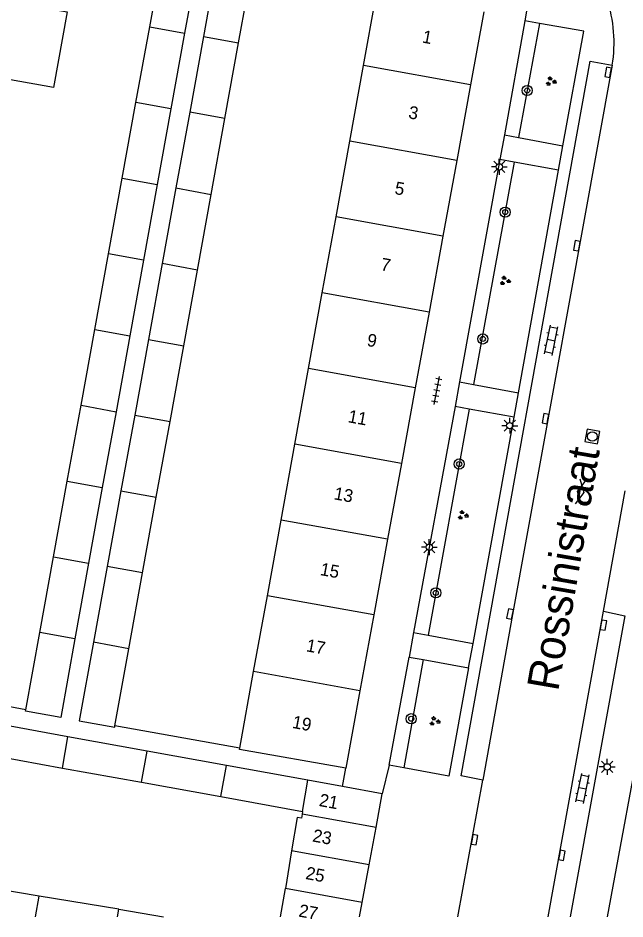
# Model space of a CAD drawing. Extents: x 133000 to 136000, y 400500 to 403500.
# Drawn here: x 133575 to 133622.8, y 400499.8 to 400570.8 of the extents above; entities that cross this region are included whole.
import ezdxf

# ---------------------------------------------------------------- set-up
doc = ezdxf.new("R2010")
doc.units = 0
for name, color, linetype in [('gg-afsc-muur', 7, 'Continuous'), ('gg-anno-huisnummerreeks BGT', 7, 'Continuous'), ('gg-anno-openbare ruimte label', 7, 'Continuous'), ('gg-bbg-bijgebouw', 7, 'Continuous'), ('gg-bbg-gedigitaliseerde bebouwing', 7, 'Continuous'), ('gg-bbg-gedigitaliseerde bijgebouw', 7, 'Continuous'), ('gg-bbg-hoofdgebouw', 7, 'Continuous'), ('gg-bbg-tussenscheiding', 7, 'Continuous'), ('gg-knt-verharding', 7, 'Continuous'), ('gt-grn-groengrens', 7, 'Continuous'), ('gt-grn-weggrens', 7, 'Continuous'), ('gt-symb-boom', 7, 'Continuous'), ('gt-symb-gesloten verharding', 7, 'Continuous'), ('gt-symb-groenvak', 7, 'Continuous'), ('gt-symb-klinker verharding', 7, 'Continuous'), ('gt-symb-kolk', 7, 'Continuous'), ('gt-symb-lichtmast', 7, 'Continuous'), ('gt-symb-rioolschacht', 7, 'Continuous'), ('gt-symb-tegel verharding', 7, 'Continuous')]:
    doc.layers.add(name, color=color, linetype=linetype)

# ---------------------------------------------------------------- blocks, each defined once
blk = doc.blocks.new('gt0-KOLK')
at = {"layer": 'gt-symb-kolk'}
blk.add_lwpolyline([(0, 0), (0.375, 0), (0.375, 0.4), (-0.375, 0.4), (-0.375, 0), (0, 0)], dxfattribs=at)
blk = doc.blocks.new('gt0-KL1')
at = {"layer": 'gt-symb-klinker verharding'}
for p, q in [((-1.15, 0.3), (1.15, 0.3)), ((-1, -0.3), (-1, 0.3)), ((-0.5, 0.3), (-0.5, 0.45)), ((0, -0.3), (0, 0.3)), ((0.5, 0.3), (0.5, 0.45)), ((1, -0.3), (1, 0.3)), ((-1.15, -0.3), (1.15, -0.3)), ((-0.5, -0.45), (-0.5, -0.3)), ((0.5, -0.45), (0.5, -0.3))]:
    blk.add_line(p, q, dxfattribs=at)
blk = doc.blocks.new('gt0-LMAST')
at = {"layer": 'gt-symb-lichtmast'}
for p, q in [((-0.182, 0.173), (-0.447, 0.438)), ((-0.005, 0.246), (-0.005, 0.621)), ((0.172, 0.173), (0.437, 0.438)), ((-0.255, -0.004), (-0.63, -0.004)), ((-0.182, -0.181), (-0.447, -0.446)), ((-0.005, -0.254), (-0.005, -0.629)), ((0.437, -0.446), (0.172, -0.181)), ((0.245, -0.004), (0.62, -0.004))]:
    blk.add_line(p, q, dxfattribs=at)
blk.add_circle((-0.005, -0.004), 0.25, dxfattribs=at)
blk = doc.blocks.new('gt0-GRVAK')
at = {"layer": 'gt-symb-groenvak'}
for p, q in [((-0.11, 0.189), (-0.228, 0.24)), ((-0.182, 0.153), (0.088, 0.153)), ((-0.091, 0.211), (-0.156, 0.322)), ((-0.047, 0.214), (-0.047, 0.393)), ((-0.004, 0.211), (0.061, 0.322)), ((0.015, 0.189), (0.133, 0.24)), ((0.262, -0.052), (0.197, 0.059)), ((0.305, -0.049), (0.305, 0.13)), ((0.349, -0.052), (0.414, 0.059)), ((-0.245, -0.228), (-0.363, -0.177)), ((-0.318, -0.264), (-0.047, -0.264)), ((-0.226, -0.206), (-0.291, -0.095)), ((-0.183, -0.203), (-0.183, -0.024)), ((-0.139, -0.206), (-0.074, -0.095)), ((-0.12, -0.228), (-0.002, -0.177)), ((0.243, -0.074), (0.125, -0.023)), ((0.17, -0.11), (0.441, -0.11)), ((0.368, -0.074), (0.486, -0.023))]:
    blk.add_line(p, q, dxfattribs=at)
blk = doc.blocks.new('gt0-GESVH1')
at = {"layer": 'gt-symb-gesloten verharding'}
for p, q in [((-0.992, -0.261), (0.008, 0.239)), ((0.008, -0.261), (-0.992, 0.239)), ((0.008, 0.239), (1.008, -0.261)), ((1.008, 0.239), (0.008, -0.261))]:
    blk.add_line(p, q, dxfattribs=at)
blk = doc.blocks.new('gt0-RS')
at = {"layer": 'gt-symb-rioolschacht'}
blk.add_lwpolyline([(-0.5, -0.5), (0.5, -0.5), (0.5, 0.5), (-0.5, 0.5)], close=True, dxfattribs=at)
blk.add_circle((0, 0), 0.375, dxfattribs=at)
blk = doc.blocks.new('gt0-BOOM')
at = {"layer": 'gt-symb-boom'}
for radius in [0.4, 0.2]:
    blk.add_circle((0, 0), radius, dxfattribs=at)
blk = doc.blocks.new('gt0-TEG1')
at = {"layer": 'gt-symb-tegel verharding'}
for p, q in [((-1.125, 0), (1.125, 0)), ((-0.9, -0.25), (-0.9, 0.25)), ((-0.45, -0.25), (-0.45, 0.25)), ((0, -0.25), (0, 0.25)), ((0.45, -0.25), (0.45, 0.25)), ((0.9, -0.25), (0.9, 0.25))]:
    blk.add_line(p, q, dxfattribs=at)

msp = doc.modelspace()

# ---------------------------------------------------------------- linework, layer by layer
at = {"layer": 'gg-afsc-muur'}
for p, q in [((133575.594, 400516.296), (133565.727, 400518.097)), ((133592.454, 400513.27), (133582.619, 400515.029))]:
    msp.add_line(p, q, dxfattribs=at)
at = {"layer": 'gg-bbg-bijgebouw'}
for p, q in [((133585.364, 400570.072), (133586.392, 400575.731)), ((133589.15, 400575.34), (133588.106, 400569.577)), ((133590.64, 400575.06), (133589.595, 400569.307)), ((133592.367, 400568.807), (133593.392, 400574.461)), ((133584.281, 400564.112), (133585.364, 400570.072)), ((133588.106, 400569.577), (133587.026, 400563.614)), ((133589.595, 400569.307), (133588.513, 400563.348)), ((133591.286, 400562.845), (133592.367, 400568.807)), ((133583.198, 400558.152), (133584.281, 400564.112)), ((133587.026, 400563.614), (133585.947, 400557.653)), ((133588.513, 400563.348), (133587.43, 400557.384)), ((133590.205, 400556.881), (133591.286, 400562.845)), ((133582.115, 400552.191), (133583.198, 400558.152)), ((133585.947, 400557.653), (133584.867, 400551.692)), ((133587.43, 400557.384), (133586.347, 400551.423)), ((133589.125, 400550.919), (133590.205, 400556.881)), ((133581.033, 400546.232), (133582.115, 400552.191)), ((133584.867, 400551.692), (133583.787, 400545.731)), ((133586.347, 400551.423), (133585.264, 400545.462)), ((133588.044, 400544.956), (133589.125, 400550.919)), ((133579.95, 400540.271), (133581.033, 400546.232)), ((133583.787, 400545.731), (133582.708, 400539.768)), ((133585.264, 400545.462), (133584.182, 400539.5)), ((133586.963, 400538.994), (133588.044, 400544.956)), ((133578.867, 400534.311), (133579.95, 400540.271)), ((133582.708, 400539.768), (133581.628, 400533.807)), ((133584.182, 400539.5), (133583.099, 400533.539)), ((133585.882, 400533.032), (133586.963, 400538.994)), ((133577.784, 400528.351), (133578.867, 400534.311)), ((133581.628, 400533.807), (133580.548, 400527.846)), ((133583.099, 400533.539), (133582.016, 400527.577)), ((133584.801, 400527.069), (133585.882, 400533.032)), ((133576.701, 400522.39), (133577.784, 400528.351)), ((133580.548, 400527.846), (133579.468, 400521.883)), ((133582.016, 400527.577), (133580.933, 400521.616)), ((133583.721, 400521.106), (133584.801, 400527.069)), ((133575.594, 400516.296), (133576.701, 400522.39)), ((133582.619, 400515.029), (133583.721, 400521.106)), ((133578.922, 400514.172), (133572.678, 400515.305)), ((133585.166, 400513.039), (133578.922, 400514.172)), ((133591.41, 400511.906), (133585.166, 400513.039)), ((133597.812, 400510.745), (133591.41, 400511.906)), ((133600.543, 400510.249), (133597.812, 400510.745)), ((133603.68, 400509.68), (133600.543, 400510.249)), ((133603.194, 400507.039), (133603.68, 400509.68)), ((133602.649, 400504.085), (133603.194, 400507.039)), ((133602.105, 400501.132), (133602.649, 400504.085)), ((133601.897, 400500), (133602.105, 400501.132))]:
    msp.add_line(p, q, dxfattribs=at)
for points in [[(133579.468, 400521.883), (133578.349, 400515.703), (133575.576, 400516.198), (133575.594, 400516.296)], [(133580.933, 400521.616), (133579.81, 400515.43), (133582.602, 400514.93), (133582.619, 400515.029)]]:
    msp.add_lwpolyline(points, dxfattribs=at)
at = {"layer": 'gg-bbg-gedigitaliseerde bebouwing'}
for p, q in [((133576.66, 400501.633), (133570.4, 400502.677)), ((133582.92, 400500.59), (133576.66, 400501.633)), ((133582.92, 400500.59), (133586.458, 400500))]:
    msp.add_line(p, q, dxfattribs=at)
msp.add_lwpolyline([(133575.587, 400571.839), (133578.854, 400571.246), (133577.773, 400565.288), (133574.397, 400565.9)], dxfattribs=at)
at = {"layer": 'gg-bbg-gedigitaliseerde bijgebouw'}
for p, q in [((133572.234, 400512.84), (133578.479, 400511.713)), ((133578.479, 400511.713), (133584.724, 400510.587)), ((133584.724, 400510.587), (133590.969, 400509.46)), ((133590.969, 400509.46), (133597.404, 400508.299)), ((133597.404, 400508.299), (133597.368, 400508.084)), ((133596.539, 400505.182), (133596.045, 400502.221)), ((133595.675, 400500), (133596.045, 400502.221))]:
    msp.add_line(p, q, dxfattribs=at)
msp.add_lwpolyline([(133597.368, 400508.084), (133597.313, 400507.754), (133596.977, 400507.81), (133596.539, 400505.182)], dxfattribs=at)
at = {"layer": 'gg-bbg-hoofdgebouw'}
for p, q in [((133602.205, 400567.029), (133603.232, 400572.691)), ((133611.68, 400571.251), (133610.632, 400565.509)), ((133601.123, 400561.063), (133602.205, 400567.029)), ((133610.632, 400565.509), (133609.544, 400559.545)), ((133600.041, 400555.098), (133601.123, 400561.063)), ((133609.544, 400559.545), (133608.455, 400553.581)), ((133598.959, 400549.134), (133600.041, 400555.098)), ((133608.455, 400553.581), (133607.367, 400547.617)), ((133597.877, 400543.169), (133598.959, 400549.134)), ((133607.367, 400547.617), (133606.278, 400541.653)), ((133596.795, 400537.204), (133597.877, 400543.169)), ((133606.278, 400541.653), (133605.19, 400535.69)), ((133595.713, 400531.239), (133596.795, 400537.204)), ((133605.19, 400535.69), (133604.102, 400529.726)), ((133594.631, 400525.274), (133595.713, 400531.239)), ((133604.102, 400529.726), (133603.013, 400523.762)), ((133593.549, 400519.309), (133594.631, 400525.274)), ((133603.013, 400523.762), (133601.925, 400517.798)), ((133592.454, 400513.27), (133593.549, 400519.309)), ((133601.925, 400517.798), (133600.81, 400511.69))]:
    msp.add_line(p, q, dxfattribs=at)
msp.add_lwpolyline([(133600.81, 400511.69), (133592.436, 400513.171), (133592.454, 400513.27)], dxfattribs=at)
at = {"layer": 'gg-bbg-tussenscheiding'}
for p, q in [((133585.364, 400570.072), (133588.106, 400569.577)), ((133589.595, 400569.307), (133592.367, 400568.807)), ((133610.632, 400565.509), (133602.205, 400567.029)), ((133587.026, 400563.614), (133584.281, 400564.112)), ((133591.286, 400562.845), (133588.513, 400563.348)), ((133609.544, 400559.545), (133601.123, 400561.063)), ((133583.198, 400558.152), (133585.947, 400557.653)), ((133587.43, 400557.384), (133590.205, 400556.881)), ((133608.455, 400553.581), (133600.041, 400555.098)), ((133584.867, 400551.692), (133582.115, 400552.191)), ((133589.125, 400550.919), (133586.347, 400551.423)), ((133607.367, 400547.617), (133598.959, 400549.134)), ((133581.033, 400546.232), (133583.787, 400545.731)), ((133585.264, 400545.462), (133588.044, 400544.956)), ((133606.278, 400541.653), (133597.877, 400543.169)), ((133579.95, 400540.271), (133582.708, 400539.768)), ((133584.182, 400539.5), (133586.963, 400538.994)), ((133605.19, 400535.69), (133596.795, 400537.204)), ((133578.867, 400534.311), (133581.628, 400533.807)), ((133583.099, 400533.539), (133585.882, 400533.032)), ((133604.102, 400529.726), (133595.713, 400531.239)), ((133577.784, 400528.351), (133580.548, 400527.846)), ((133584.801, 400527.069), (133582.016, 400527.577)), ((133603.013, 400523.762), (133594.631, 400525.274)), ((133579.468, 400521.883), (133576.701, 400522.39)), ((133583.721, 400521.106), (133580.933, 400521.616)), ((133601.925, 400517.798), (133593.549, 400519.309)), ((133578.479, 400511.713), (133578.922, 400514.172)), ((133584.724, 400510.587), (133585.166, 400513.039)), ((133590.969, 400509.46), (133591.41, 400511.906)), ((133597.404, 400508.299), (133597.812, 400510.745)), ((133603.194, 400507.039), (133597.368, 400508.084)), ((133602.649, 400504.085), (133596.539, 400505.182)), ((133602.105, 400501.132), (133596.045, 400502.221)), ((133576.367, 400500), (133576.66, 400501.633)), ((133582.814, 400500), (133582.92, 400500.59))]:
    msp.add_line(p, q, dxfattribs=at)
at = {"layer": 'gg-knt-verharding'}
for p, q in [((133614.91, 400570.552), (133613.297, 400561.561)), ((133616.075, 400570.343), (133614.91, 400570.552)), ((133613.297, 400561.561), (133614.423, 400561.349)), ((133614.423, 400561.349), (133617.911, 400560.692)), ((133612.931, 400559.632), (133609.772, 400542.114)), ((133614.074, 400559.422), (133612.931, 400559.632)), ((133617.558, 400558.784), (133614.074, 400559.422)), ((133614.422, 400541.258), (133617.558, 400558.784)), ((133609.772, 400542.114), (133610.873, 400541.911)), ((133610.873, 400541.911), (133614.422, 400541.258)), ((133609.42, 400540.173), (133606.147, 400522.392)), ((133610.516, 400539.976), (133609.42, 400540.173)), ((133614.065, 400539.337), (133610.516, 400539.976)), ((133610.84, 400521.516), (133614.065, 400539.337)), ((133621.097, 400524.051), (133622.826, 400533.545)), ((133621.436, 400500), (133625.92, 400524.433)), ((133616.742, 400500), (133621.097, 400524.051)), ((133606.147, 400522.392), (133607.29, 400522.179)), ((133607.29, 400522.179), (133610.84, 400521.516)), ((133604.216, 400511.94), (133605.788, 400520.449)), ((133605.788, 400520.449), (133606.902, 400520.246)), ((133606.902, 400520.246), (133610.481, 400519.594)), ((133605.367, 400511.729), (133604.216, 400511.94)), ((133609.645, 400500), (133611.604, 400510.744))]:
    msp.add_line(p, q, dxfattribs=at)
for points in [[(133617.911, 400560.692), (133619.564, 400569.719), (133616.075, 400570.343)], [(133611.604, 400510.744), (133609.883, 400511.098), (133620.06, 400567.365), (133621.798, 400567.047)], [(133621.798, 400567.047), (133613.94, 400523.8), (133611.604, 400510.744)], [(133621.097, 400524.051), (133622.776, 400523.688), (133618.484, 400500)], [(133610.481, 400519.594), (133608.931, 400511.076), (133605.367, 400511.729)]]:
    msp.add_lwpolyline(points, dxfattribs=at)
msp.add_arc((133610.79, 400568.81), 11.148, 350.90177, 18.11016, dxfattribs=at)
at = {"layer": 'gt-grn-groengrens'}
for p, q in [((133616.075, 400570.343), (133614.423, 400561.349)), ((133614.074, 400559.422), (133610.873, 400541.911)), ((133610.516, 400539.976), (133607.29, 400522.179)), ((133606.902, 400520.246), (133605.367, 400511.729))]:
    msp.add_line(p, q, dxfattribs=at)
at = {"layer": 'gt-grn-weggrens'}
for p, q in [((133615.37, 400573.272), (133614.91, 400570.552)), ((133613.297, 400561.561), (133612.931, 400559.632)), ((133617.558, 400558.784), (133617.911, 400560.692)), ((133609.772, 400542.114), (133609.42, 400540.173)), ((133614.065, 400539.337), (133614.422, 400541.258)), ((133606.147, 400522.392), (133605.788, 400520.449)), ((133610.481, 400519.594), (133610.84, 400521.516)), ((133600.543, 400510.249), (133600.81, 400511.69)), ((133604.216, 400511.94), (133603.68, 400509.68))]:
    msp.add_line(p, q, dxfattribs=at)

# ---------------------------------------------------------------- block references
at = {"layer": 'gt-symb-boom'}
for p in [(133615.095, 400565.054), (133613.368, 400555.484), (133611.6, 400545.493), (133609.739, 400535.649), (133607.896, 400525.502), (133605.961, 400515.593)]:
    msp.add_blockref('gt0-BOOM', p, dxfattribs=at)
at = {"layer": 'gt-symb-gesloten verharding', "rotation": -100.30997039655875}
msp.add_blockref('gt0-GESVH1', (133619.319, 400533.456), dxfattribs=at)
at = {"layer": 'gt-symb-groenvak'}
for p in [(133616.958, 400565.773), (133613.34, 400550.077), (133610.026, 400531.613), (133607.799, 400515.391)]:
    msp.add_blockref('gt0-GRVAK', p, dxfattribs=at)
at = {"layer": 'gt-symb-klinker verharding'}
for p, rotation in [((133616.991, 400545.392), 78.2854747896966), ((133619.46, 400510.105), 78.34159837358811)]:
    msp.add_blockref('gt0-KL1', p, dxfattribs=dict(at, rotation=rotation))
at = {"layer": 'gt-symb-kolk'}
for p, rotation in [((133621.671, 400566.442), 78.17329607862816), ((133619.216, 400552.796), 79.80279442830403), ((133616.731, 400539.178), 79.69002960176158), ((133613.94, 400523.8), 79.69002960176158), ((133620.904, 400522.995), -100.19720557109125), ((133610.76, 400506.099), -100.30997039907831), ((133617.638, 400504.88), -100.30997039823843)]:
    msp.add_blockref('gt0-KOLK', p, dxfattribs=dict(at, rotation=rotation))
at = {"layer": 'gt-symb-lichtmast'}
for p in [(133612.904, 400559.047), (133613.728, 400538.671), (133607.393, 400529.102), (133621.405, 400511.81)]:
    msp.add_blockref('gt0-LMAST', p, dxfattribs=at)
at = {"layer": 'gt-symb-rioolschacht', "rotation": 169.63367739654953}
msp.add_blockref('gt0-RS', (133620.23, 400537.815), dxfattribs=at)
at = {"layer": 'gt-symb-tegel verharding', "rotation": 79.74640197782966}
msp.add_blockref('gt0-TEG1', (133607.978, 400541.439), dxfattribs=at)

# ---------------------------------------------------------------- texts
at = {"layer": 'gg-anno-huisnummerreeks BGT'}
for s, rotation, p in [('1', 349.6, (133606.779, 400568.839)), ('3', 349.7, (133605.693, 400562.88)), ('5', 349.6, (133604.603, 400556.917)), ('7', 349.7, (133603.508, 400550.912)), ('9', 349.6, (133602.42, 400544.955)), ('11', 349.7, (133600.929, 400538.945)), ('13', 349.7, (133599.822, 400532.876)), ('15', 349.6, (133598.733, 400526.913)), ('17', 349.7, (133597.638, 400520.908)), ('19', 349.6, (133596.536, 400514.877)), ('21', 349.6, (133598.649, 400508.731)), ('23', 349.5, (133598.133, 400505.938)), ('25', 349.6, (133597.588, 400502.981)), ('27', 349.6, (133597.044, 400500.027))]:
    msp.add_text(s, height=1, rotation=rotation, dxfattribs=at).set_placement(p)
at = {"layer": 'gg-anno-openbare ruimte label'}
msp.add_text('Rossinistraat', height=2.5, rotation=80.2, dxfattribs=at).set_placement((133617.53, 400517.69))

doc.saveas('drawing.dxf')
